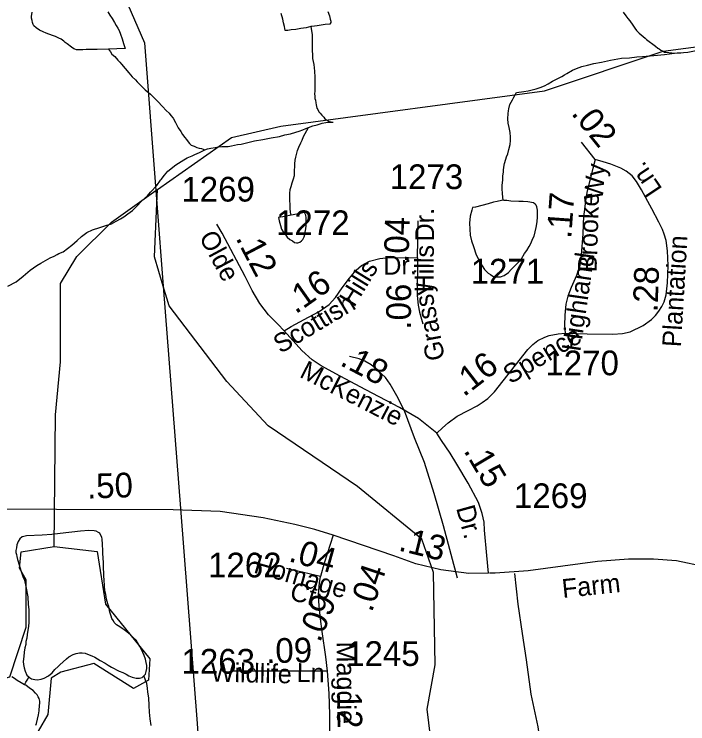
# Model space of a CAD drawing. Extents: x 2001466 to 2224147, y 644118 to 847247.
# Drawn here: x 2048402 to 2051807, y 675296 to 678885 of the extents above; entities that cross this region are included whole.
import ezdxf

# ---------------------------------------------------------------- set-up
doc = ezdxf.new("R2010")
doc.units = 0
for name, color, linetype in [('Exist Hydrographic Misc Water Feature', 7, 'Continuous'), ('Exist Road Non-System Type 51', 7, 'Continuous'), ('Exist Road Secondary Mileage Hundredths English Label', 7, 'Continuous'), ('Exist Road Secondary Type 51 Attributed', 7, 'Continuous'), ('Exist Road Secondary Type 51 Label', 7, 'Continuous'), ('Exist Road Secondary Type 51 Number Label', 7, 'Continuous'), ('Exist Utilities Electrical Transmission Line', 7, 'Continuous')]:
    doc.layers.add(name, color=color, linetype=linetype)

msp = doc.modelspace()

# ---------------------------------------------------------------- linework, layer by layer
at = {"layer": 'Exist Hydrographic Misc Water Feature'}
for p in [(2049118.3, 677993.1), (2049123.4, 677928.3)]:
    msp.add_line(p, (2049126.7, 677999.1), dxfattribs=at)
for points in [[(2048878.4, 678708.2), (2048822.4, 678706.1), (2048766.2, 678706.1), (2048748.4, 678704), (2048716.6, 678703.9), (2048708.4, 678708), (2048704.5, 678709.8), (2048692.6, 678717.7), (2048670.4, 678735.7), (2048660.4, 678741.7), (2048652.4, 678747.7), (2048640.5, 678757.7), (2048628.4, 678763.6), (2048610.6, 678771.5), (2048596.2, 678777.8), (2048564.2, 678789.5), (2048548.2, 678795.6), (2048530.4, 678803.5), (2048512.6, 678815.6), (2048502.1, 678825.3), (2048498.4, 678833.5), (2048494.1, 678843.5), (2048492.5, 678853.5), (2048490.2, 678865.2), (2048490.2, 678873.3), (2048492.3, 678895.4)], [(2048876.1, 678895.9), (2048886.2, 678880.2), (2048898.1, 678862.2), (2048910.1, 678842.1), (2048917.9, 678828.4), (2048926.1, 678814.1), (2048932.3, 678802.2), (2048940.3, 678784.4), (2048948.3, 678760.5), (2048954, 678736.4), (2048962.4, 678712.1)], [(2049902.2, 678821.8), (2049878.2, 678815.7), (2049852, 678812), (2049826.3, 678807.8), (2049802.1, 678805.8), (2049786.1, 678801.8), (2049772.2, 678801.8), (2049768.3, 678821.9), (2049764, 678841.6), (2049759.7, 678859.7), (2049752.1, 678887.6)], [(2049987.9, 678898.1), (2049995.7, 678876.2), (2050000, 678860.1), (2050002.1, 678850.1), (2050002.1, 678842), (2049998.2, 678834), (2049974, 678832), (2049933.8, 678825.9), (2049906.1, 678822.1), (2049902.2, 678821.8)], [(2051479.9, 678894.9), (2051493.8, 678877), (2051503.9, 678862.9), (2051513.7, 678850.9), (2051529.5, 678829), (2051539.5, 678814.9), (2051547.7, 678803.1), (2051562.1, 678789.2), (2051591.6, 678763.2), (2051598, 678756.9), (2051611.5, 678747.2), (2051630, 678733), (2051643.7, 678723.3), (2051656, 678713.3), (2051661.7, 678709.2), (2051670.2, 678703.4), (2051680.2, 678699.5), (2051689.6, 678693.2), (2051699.9, 678693.2), (2051712, 678691.4)], [(2049902.2, 678821.8), (2049908.3, 678780), (2049908.1, 678719.9), (2049910.4, 678660)], [(2049126.7, 677999.1), (2049500.7, 678260.5), (2049750.7, 678317.8), (2051083.7, 678497.4), (2051682.7, 678698.5), (2052115.7, 678755.3)], [(2048962.4, 678712.1), (2048878.4, 678708.2)], [(2048878.4, 678708.2), (2048888.4, 678694.1), (2048896.6, 678682.3), (2048910.4, 678670.1), (2048926.3, 678652.2), (2048936.6, 678642.2), (2048944.8, 678632.4), (2048962.8, 678610.2), (2048980.9, 678588.4), (2048998.7, 678568.2), (2049014.7, 678552.5), (2049024.6, 678542.5), (2049034.4, 678532.4), (2049050.8, 678516.6), (2049064.8, 678502.7), (2049090.8, 678480.5), (2049106.8, 678464.6), (2049128.7, 678442.7), (2049152.7, 678418.8), (2049171, 678398.6), (2049184.9, 678384.7), (2049194.8, 678372.6), (2049205.2, 678358.9), (2049217.3, 678336.8), (2049231.3, 678310.8), (2049245.4, 678290.8), (2049253.2, 678277), (2049265.1, 678261), (2049273.1, 678250.8), (2049280.9, 678239.1), (2049288.9, 678231), (2049297.3, 678222.8), (2049311.2, 678217.1), (2049325.6, 678210.8), (2049337.3, 678207), (2049349.2, 678205.3), (2049365.2, 678199.2)], [(2051754, 678689.5), (2051772.1, 678689.6), (2051786, 678691.5), (2051807.9, 678693.5), (2051823.9, 678695.5), (2051904.1, 678711.7), (2051926.1, 678715.7), (2051963.8, 678723.8), (2052005.6, 678730), (2052029.8, 678732), (2052063.6, 678736.2), (2052122.1, 678742)], [(2050940.6, 678488), (2050978.5, 678494), (2051000.5, 678497.9), (2051020.3, 678502.2), (2051040.4, 678508.1), (2051060.5, 678514), (2051082.3, 678522.4), (2051102.2, 678532.4), (2051124.1, 678546.5), (2051150.3, 678560.4), (2051170.2, 678570.3), (2051184.4, 678578.3), (2051196.5, 678584.6), (2051224, 678602.3), (2051244.1, 678610.6), (2051272.1, 678620.6), (2051300.2, 678626.5), (2051331.8, 678634.7), (2051371.8, 678642.8), (2051416.1, 678652.7), (2051472.1, 678662.9), (2051512.1, 678664.9), (2051550, 678668.9), (2051578.1, 678671.1), (2051635.7, 678675.4), (2051689.8, 678681.4), (2051740.3, 678687.8), (2051754, 678689.5)], [(2051712, 678691.4), (2051725.9, 678689.3), (2051740.3, 678687.8), (2051754, 678689.5)], [(2049910.4, 678660), (2049916.5, 678629.9), (2049920.6, 678596), (2049922.5, 678566.1), (2049922.3, 678540.2), (2049922.7, 678524.3), (2049922.5, 678508.1), (2049922.7, 678496.3), (2049920.6, 678482), (2049922.5, 678469.9), (2049922.7, 678458.1), (2049924.7, 678450.1), (2049926.6, 678436), (2049928.8, 678426), (2049932.5, 678410.1), (2049936.6, 678402.1), (2049942.8, 678390.2), (2049948.5, 678384.1), (2049956.7, 678374.3), (2049967, 678364.2), (2049972.9, 678356.1), (2049980.7, 678350.4), (2049994.7, 678342.2), (2050015, 678338.3)], [(2050873.3, 677944.1), (2050871.3, 677976), (2050869.2, 678003.9), (2050869.4, 678018.1), (2050871.5, 678047.8), (2050873.1, 678067.8), (2050875.2, 678085.8), (2050875.2, 678095.9), (2050877, 678111.9), (2050881.3, 678129.8), (2050887.1, 678152.1), (2050890.7, 678164.1), (2050896.9, 678177.8), (2050902.8, 678200), (2050908.8, 678225.9), (2050910.8, 678245.9), (2050911, 678262.1), (2050908.6, 678285.9), (2050904.9, 678312), (2050898.7, 678334.1), (2050896.9, 678355.9), (2050898.7, 678382), (2050900.6, 678395.9), (2050902.6, 678406.1), (2050908.4, 678427.9), (2050914.7, 678439.9), (2050920.5, 678452), (2050928.3, 678465.9), (2050940.6, 678488)], [(2049889.1, 678312), (2049911.2, 678320), (2049932.9, 678326), (2049959, 678334.2), (2049977.2, 678336.3), (2050015, 678338.3)], [(2049365.2, 678199.2), (2049379.5, 678203.1), (2049395.5, 678207.2), (2049417.4, 678211.1), (2049435.1, 678213.3), (2049451.3, 678215.3), (2049469.1, 678215.5), (2049483.1, 678215.4), (2049501.3, 678219.5), (2049531, 678225.5), (2049549.3, 678227.6), (2049577.2, 678233.6), (2049617, 678243.7), (2049659.2, 678251.5), (2049700.8, 678259.8), (2049743.1, 678265.9), (2049770.8, 678273.9), (2049799.1, 678279.8), (2049825.1, 678288), (2049842.9, 678293.8), (2049861, 678300), (2049877, 678306.1), (2049889.1, 678312)], [(2049801.7, 677868.1), (2049799.7, 677883.8), (2049797.6, 677902), (2049797.6, 677921.9), (2049795.8, 677942), (2049795.6, 677955.8), (2049795.6, 677978.2), (2049797.6, 677998.1), (2049801.5, 678014.1), (2049807.5, 678031.9), (2049813.4, 678052.1), (2049819.4, 678069.9), (2049819.4, 678093.8), (2049821.4, 678113.8), (2049821.4, 678127.9), (2049823, 678145.9), (2049825.3, 678161.8), (2049829.4, 678175.8), (2049835.1, 678196), (2049841.3, 678212.1), (2049851.3, 678234.1), (2049857.1, 678247.9), (2049865.1, 678266.1), (2049889.1, 678312)], [(2049141.9, 678044.9), (2049145.5, 678048.7), (2049161.5, 678070.6), (2049179.6, 678090.6), (2049219.4, 678122.7), (2049259.6, 678149.1), (2049277.4, 678159), (2049301.6, 678169.1), (2049315.3, 678175.1), (2049339.5, 678185.2), (2049365.2, 678199.2)], [(2048620.2, 677669.7), (2048628.2, 677673.8), (2048650.1, 677683.8), (2048672.5, 677699.9), (2048694.2, 677716.1), (2048720.5, 677740), (2048742, 677760.3), (2048769.9, 677780), (2048797.8, 677794), (2048834.3, 677806.3), (2048866.1, 677816.1), (2048894.4, 677824.4), (2048918.1, 677838.2), (2048939.9, 677850.4), (2048955.9, 677860.5), (2048976.2, 677874.5), (2049000, 677892.3), (2049028.1, 677920.5), (2049039.7, 677932.5), (2049061.9, 677954.8), (2049075.6, 677966.8), (2049091.4, 677984.7), (2049123.4, 678018.8), (2049141.9, 678044.9)], [(2048604.6, 676192.1), (2048611.6, 676858), (2048636.6, 677126.5), (2048635.6, 677523.5), (2048718.6, 677659.6), (2048893.7, 677833.2), (2049118.3, 677993.1)], [(2049156, 677508.8), (2049110.7, 677658.2), (2049123.4, 677928.3)], [(2050873.3, 677944.1), (2050865.3, 677942.1), (2050843.4, 677938.1), (2050825.3, 677933.9), (2050797.7, 677926), (2050765.7, 677917.8), (2050733.7, 677909.7), (2050719.7, 677907.8), (2050715.6, 677893.8), (2050707.6, 677863.7), (2050703.9, 677827.9), (2050707.8, 677767.6), (2050713.8, 677739.5), (2050723.6, 677709.6), (2050738, 677667.7), (2050750.3, 677641.9), (2050759.9, 677623.8), (2050768.1, 677611.6), (2050780, 677594), (2050798.3, 677575.8), (2050810.2, 677568), (2050822.1, 677560.1), (2050840.1, 677556.1), (2050860, 677555.9), (2050878.4, 677564.1), (2050900.2, 677578.2), (2050913.9, 677594), (2050944.1, 677624.3), (2050966, 677648.2), (2050982.2, 677674.1), (2050993.7, 677690.2), (2051005.6, 677710.3), (2051015.8, 677728.2), (2051021.8, 677746.3), (2051030, 677762.1), (2051035.7, 677784.4), (2051041.5, 677806.2), (2051045.4, 677834.5), (2051047.6, 677860.5), (2051047.6, 677894.1), (2051043.5, 677910.2), (2051041.5, 677918.2), (2051035.7, 677924.3), (2051027.3, 677930.1), (2050999.4, 677936.3), (2050975.4, 677937.9), (2050953.5, 677938), (2050913.3, 677940.1), (2050893.2, 677941.9), (2050879.3, 677942), (2050873.3, 677944.1)], [(2049801.7, 677868.1), (2049769.7, 677862), (2049737.7, 677855.9), (2049741.8, 677839.9), (2049748, 677815.8), (2049753.9, 677797.9), (2049761.9, 677784.1), (2049772.2, 677772), (2049782.2, 677757.9), (2049796, 677746.1), (2049808.3, 677738.1), (2049820, 677729.8), (2049829.8, 677727.9), (2049836, 677728.3), (2049845.8, 677732), (2049854, 677738.1), (2049861.8, 677746.2), (2049868.2, 677758.2), (2049871.8, 677770.3), (2049873.7, 677782.1), (2049875.9, 677800.1), (2049877.8, 677814.4), (2049877.6, 677828.2), (2049877.8, 677844), (2049877.6, 677854.2), (2049875.7, 677868.3), (2049869.6, 677882.1), (2049831.7, 677874.1), (2049801.7, 677868.1)], [(2048370.7, 677509.2), (2048412.7, 677531.6), (2048448.4, 677559.4), (2048482.8, 677589.5), (2048516.4, 677613.6), (2048536.3, 677625.6), (2048560.3, 677639.8), (2048584.5, 677652), (2048604.4, 677661.9), (2048620.2, 677669.7)], [(2050998.6, 674522.6), (2050773.7, 674638.7), (2050631.6, 674838.5), (2050514.7, 675162.4), (2050489.7, 675369.6), (2050530.7, 675595.2), (2050521.7, 676061.2), (2050462.6, 676229.8), (2050137.6, 676495.6), (2049686.7, 676803.3), (2049477.7, 677027.3), (2049185.7, 677410.6), (2049156, 677508.8)], [(2049058.2, 675539.2), (2049066.2, 675546.9), (2049069.9, 675561.3), (2049072.3, 675575.2), (2049071.9, 675591), (2049069.9, 675607.1), (2049065.8, 675623.2), (2049059.8, 675641.1), (2049045.9, 675671.2), (2049037.9, 675687.1), (2049025.8, 675707.1), (2049019.9, 675716.9), (2049002, 675735), (2048991.8, 675744.7), (2048979.9, 675754.6), (2048957.9, 675770.9), (2048947.7, 675778.6), (2048935.8, 675786.9), (2048919.6, 675796.6), (2048907.7, 675808.6), (2048903.4, 675816.9), (2048895.6, 675828.6), (2048891.7, 675840.6), (2048885.7, 675860.6), (2048879.8, 675888.7), (2048875.7, 675902.7), (2048869.5, 675926.7), (2048865.4, 675950.5), (2048861.1, 675968.5), (2048859.1, 675994.8), (2048857.2, 676024.7), (2048855.2, 676042.5), (2048853.1, 676098.8), (2048852.9, 676110.5), (2048851.1, 676158.7), (2048851.1, 676170.4), (2048849, 676204.4), (2048846.6, 676230.3), (2048844.7, 676240.3), (2048836.9, 676254.5), (2048835.1, 676260.5), (2048828.7, 676264.3), (2048816.6, 676270.5), (2048806.8, 676272.5), (2048779.1, 676274.2), (2048736.9, 676270.5), (2048634.8, 676258), (2048592.9, 676254.2)], [(2048592.9, 676254.2), (2048542.9, 676250), (2048465, 676246), (2048451, 676243.7), (2048443, 676241.7), (2048431.1, 676231.7), (2048422.9, 676217.9), (2048414.9, 676201.7), (2048413.3, 676185.7), (2048410.8, 676171.9), (2048410.8, 676161.8), (2048413.1, 676151.7), (2048415.2, 676141.6), (2048418.8, 676127.7), (2048427.5, 676099.6), (2048435.5, 676071.6), (2048445.3, 676041.7), (2048453.5, 676021.9), (2048463.3, 675981.8), (2048471.3, 675938), (2048473.6, 675900), (2048475.6, 675873.7), (2048475.4, 675857.9), (2048475.8, 675842), (2048476.1, 675809.9), (2048474, 675787.9), (2048472, 675770), (2048467.9, 675747.9), (2048465.6, 675730), (2048461.7, 675711.9), (2048460.3, 675698), (2048456, 675679.9), (2048451.9, 675657.8), (2048450.4, 675635.8), (2048448, 675611.8), (2048450, 675596.1), (2048452.1, 675580), (2048458, 675562), (2048466.2, 675542.1), (2048476.3, 675534.1)], [(2048081.5, 675264.4), (2048114.5, 675381.8), (2048280.6, 675506.4), (2048380.7, 675533.9), (2048463.5, 675784.8), (2048463.5, 676024.3), (2048429.7, 676084.1), (2048437.7, 676166), (2048604.6, 676192.1)], [(2048604.6, 676192.1), (2048821.6, 676168), (2048863.6, 675901.4), (2049088.5, 675624.5), (2049080.5, 675516.4), (2049005.7, 675475.3), (2048805.6, 675600.7), (2048638.7, 675558.1), (2048589.7, 675526.4), (2048572.6, 675342.9), (2048522.6, 675258.7)], [(2048476.3, 675534.1), (2048480.4, 675529.8), (2048490.4, 675523.8), (2048506.2, 675519.8), (2048519.9, 675518.1), (2048538.2, 675522.3), (2048554.2, 675526.4), (2048576.3, 675538), (2048594, 675554.4), (2048608.1, 675570.1), (2048624.1, 675586.3), (2048632.1, 675594.4), (2048650.1, 675610.4), (2048665.9, 675624.2), (2048677.8, 675634.2), (2048700, 675646.2), (2048715.8, 675652.3), (2048731.8, 675654.4), (2048745.9, 675654.7), (2048761.7, 675652.7), (2048782, 675644.7), (2048794.1, 675640.4), (2048810.3, 675632.7), (2048836.1, 675616.6), (2048861.8, 675602.6), (2048878, 675592.8), (2048894.2, 675582.7), (2048932.1, 675562.7), (2048952, 675554.9), (2048968.2, 675546.7), (2048982.1, 675538.9), (2048998.1, 675532.9), (2049018, 675527), (2049036.3, 675527.1), (2049048.4, 675530.9), (2049058.2, 675539.2)], [(2048454.3, 675494.1), (2048438.1, 675503.8), (2048418, 675515.8), (2048404.5, 675525.9), (2048389.9, 675533.8)], [(2048454.3, 675494.1), (2048460.3, 675506.1), (2048470.5, 675522), (2048476.3, 675534.1)], [(2049094.9, 675287), (2049090.4, 675321.4), (2049086.7, 675355.1), (2049084.6, 675389.1), (2049082.4, 675427.2), (2049078.1, 675457), (2049076.4, 675477.2), (2049072.1, 675500.9), (2049058.2, 675539.2)], [(2048510.9, 675290), (2048514.8, 675297.9), (2048520.6, 675320.1), (2048524.7, 675342.2), (2048528.3, 675362), (2048530.6, 675390), (2048532.2, 675398.2), (2048532.6, 675410), (2048528.5, 675424), (2048524.2, 675431.9), (2048518.3, 675442.1), (2048510.3, 675451.9), (2048498.2, 675463.9), (2048480.2, 675475.9), (2048460.3, 675491.9), (2048454.3, 675494.1)]]:
    msp.add_lwpolyline(points, dxfattribs=at)
at = {"layer": 'Exist Road Non-System Type 51'}
for points in [[(2050643.1, 676032.3), (2050572.5, 676297.8), (2050525.8, 676460.7), (2050477, 676617.7), (2050425.6, 676742.8), (2050374.4, 676879.8), (2050335.9, 676954.6), (2050303.1, 677013.3), (2050279.8, 677047.7), (2050236.6, 677086.6), (2050207.1, 677111.2), (2050175.4, 677129.8), (2050145.7, 677142.5), (2050097.9, 677153.4)], [(2050931.6, 676056.5), (2050948.5, 675902.1), (2050969.4, 675753.7), (2050990.7, 675619.3), (2051013.2, 675446.8), (2051049.8, 675280.1), (2051074.2, 675105.6), (2051097.5, 674973.1), (2051114, 674896.8), (2051155.4, 674771.9), (2051179.9, 674697.4), (2051199.2, 674659), (2051235.5, 674576.3), (2051306.4, 674444.4), (2051376.6, 674358), (2051484.6, 674195.9), (2051506.2, 674120.2), (2051544, 673990.6), (2051576.4, 673844.7), (2051598, 673709.7), (2051614.2, 673558.4), (2051611.5, 673455.7), (2051633.1, 673282.9)]]:
    msp.add_lwpolyline(points, dxfattribs=at)
at = {"layer": 'Exist Road Secondary Type 51 Attributed'}
for p, q in [((2051339.8, 678149.4), (2051269.6, 678236.9)), ((2050440.6, 677652.9), (2050445, 677840.2))]:
    msp.add_line(p, q, dxfattribs=at)
for points in [[(2051339.8, 678149.4), (2051327.4, 678104.2), (2051299.3, 677991.8), (2051289.9, 677942.6), (2051282.9, 677883.3), (2051280.5, 677865.3), (2051275.9, 677774), (2051268.1, 677665.5), (2051261, 677614.7), (2051244.7, 677564), (2051218.1, 677503.1), (2051200.2, 677459.4), (2051190, 677418.8), (2051185, 677362.6), (2051184.2, 677310.3), (2051187.3, 677271.3)], [(2051187.3, 677271.3), (2051298.1, 677268.9), (2051427.6, 677266.6), (2051476.8, 677269.7), (2051515.4, 677278.3), (2051581.5, 677309.8), (2051624.4, 677340.4), (2051644.1, 677361.1), (2051661.3, 677382.9), (2051676.1, 677406.3), (2051687, 677430.5), (2051697.2, 677465.6), (2051704.2, 677525.7), (2051707.3, 677614), (2051704.2, 677688.1), (2051697.2, 677739.6), (2051688.6, 677773.2), (2051679.2, 677795.8), (2051661.3, 677832.5), (2051626.2, 677900.4), (2051573.5, 677997.2), (2051547.8, 678038.6), (2051525.9, 678066.7), (2051496.3, 678091.7), (2051469, 678106.5), (2051417.9, 678126), (2051378.8, 678138.5), (2051339.8, 678149.4)], [(2049766.3, 677283.5), (2049734.5, 677316.5), (2049687.9, 677363.8), (2049644.2, 677422), (2049605.5, 677487.4), (2049569.1, 677558.3), (2049454.1, 677777.1), (2049427, 677823.1)], [(2049766.3, 677283.5), (2049802.4, 677304.9), (2049889.3, 677352.8), (2049943.9, 677381.5), (2049994, 677416.9), (2050025.7, 677451.6), (2050060.3, 677501), (2050097.2, 677550.4), (2050131.1, 677590.2), (2050157.6, 677613.1), (2050198.1, 677635.9), (2050249.7, 677649.2), (2050296.1, 677655.1), (2050440.6, 677652.9)], [(2050440.6, 677652.9), (2050439.1, 677461.9), (2050444.6, 677414), (2050451.3, 677378.6), (2050467.5, 677318.1)], [(2050538.6, 676765.5), (2050488.2, 676806), (2050446.6, 676841), (2050350.3, 676895.8), (2050179.6, 676985.6), (2050050.5, 677053.5), (2049954.2, 677106), (2049908.2, 677136.7), (2049855.7, 677184.9), (2049766.3, 677283.5)], [(2050538.6, 676765.5), (2050567.8, 676793.6), (2050596.7, 676817.8), (2050642, 676851.3), (2050697.4, 676881), (2050742.6, 676904.4), (2050768.4, 676920.8), (2050795.7, 676941.9), (2050830.8, 676974.7), (2050874.5, 677030.9), (2050998.9, 677189.3), (2051024.6, 677215.1), (2051049.6, 677233.8), (2051083.9, 677251), (2051106.6, 677259.6), (2051151.8, 677268.9), (2051187.3, 677271.3)], [(2050799.1, 676057.2), (2050791.4, 676146.8), (2050780.4, 676274.9), (2050777.2, 676315.4), (2050768.4, 676359.2), (2050749.8, 676415.1), (2050697.3, 676513.6), (2050640.4, 676608.9), (2050605.3, 676664.7), (2050562.7, 676728.2), (2050538.6, 676765.5)], [(2050014.9, 676250.4), (2049922.5, 676279.6), (2049821.1, 676304.7), (2049661.3, 676338.4), (2049443.9, 676370.1), (2049206.4, 676378.5), (2048616.8, 676380.7), (2047972.9, 676383.8), (2047697.9, 676380.7), (2047544.9, 676378.5)], [(2050014.9, 676250.4), (2049969.4, 676108.5), (2049950.6, 676041.2)], [(2050799.1, 676057.2), (2050700, 676056.4), (2050559.6, 676074.3), (2050433.1, 676105.1), (2050320.5, 676145.1), (2050014.9, 676250.4)], [(2053595.5, 675934.9), (2053462.5, 675933.8), (2053160.6, 675923.3), (2052973.2, 675913.8), (2052875.1, 675920.1), (2052651.3, 675948.6), (2052207.4, 676031), (2051892.8, 676090.2), (2051750.9, 676119.7), (2051633.7, 676129.3), (2051508.1, 676129.3), (2051350.8, 676117.6), (2050999.8, 676070.1), (2050833, 676057.4), (2050804.5, 676057.2)], [(2049950.6, 676041.2), (2049778.1, 676081.8)], [(2049986.6, 675562.2), (2049977.3, 675635.2), (2049959.1, 675763.4), (2049949.8, 675826.8), (2049943.4, 675891.5), (2049941.1, 675950.3), (2049944.8, 676009.9), (2049950.6, 676041.2)], [(2049986.6, 675562.2), (2049503.9, 675562.4)], [(2049998.7, 674959.4), (2049998.7, 675103.2), (2049998.3, 675266.4), (2049998.1, 675343.9), (2049994.8, 675448.9), (2049986.6, 675562.2)]]:
    msp.add_lwpolyline(points, dxfattribs=at)
at = {"layer": 'Exist Utilities Electrical Transmission Line'}
for p, q in [((2049118.3, 677993.1), (2049123.4, 677928.3)), ((2049123.4, 677928.3), (2049156, 677508.8)), ((2049156, 677508.8), (2049243.4, 676384.8))]:
    msp.add_line(p, q, dxfattribs=at)
for points in [[(2048557.8, 679903.7), (2048557.9, 679902.1), (2049060.2, 678740.1), (2049118.3, 677993.1)], [(2049243.4, 676384.8), (2049327.9, 675297.4), (2049346, 675027.5), (2049358.2, 674741.4), (2049354.4, 674483.3), (2049346.6, 674011.1), (2049328.5, 672623.6)]]:
    msp.add_lwpolyline(points, dxfattribs=at)

# ---------------------------------------------------------------- texts
at = {"layer": 'Exist Road Secondary Mileage Hundredths English Label'}
for s, rotation, p in [('.02', 308.8916, (2051214.5, 678382.1)), ('.17', 85.8872, (2051217.7, 677747.2)), ('.04', 88.6475, (2050396, 677626.3)), ('.12', 297.7012, (2049519.5, 677752.6)), ('.28', 87.9737, (2051654, 677376.4)), ('.16', 35.2318, (2049824.8, 677365.5)), ('.06', 89.5578, (2050407.2, 677289.3)), ('.18', 332.2694, (2050043.6, 677112.6)), ('.16', 37.6623, (2050675, 676946.6)), ('.15', 300.8537, (2050671.3, 676677.7)), ('.50', 1.8545, (2048772.1, 676434.9)), ('.13', 346.3449, (2050340.3, 676173.4)), ('.04', 344.3868, (2049784.7, 676119.5)), ('.04', 71.3959, (2050210.1, 675856.2)), ('.09', 68.1851, (2049947.3, 675703.2)), ('.09', 1.0472, (2049677, 675603.1)), ('.12', 270.8821, (2050033.7, 675504.2))]:
    msp.add_text(s, height=125, rotation=rotation, dxfattribs=at).set_placement(p)
at = {"layer": 'Exist Road Secondary Type 51 Label'}
for s, rotation, p in [('Ln.', 123.7545, (2051681, 678001)), ('Wy', 85.5352, (2051376.8, 677942.9)), ('Brooke', 88.1764, (2051346.1, 677579.1)), ('Dr.', 90.5024, (2050525, 677736.1)), ('Olde', 298.3903, (2049334.3, 677758.5)), ('Plantation', 86.6155, (2051772.5, 677199.4)), ('Hills', 89.4337, (2050521.6, 677477.4)), ('Highland', 81.7231, (2051263.7, 677175.6)), ('Hills', 58.5164, (2050120.3, 677398.7)), ('Dr.', 0.6175, (2050268.4, 677567.4)), ('Grassy', 100.6816, (2050579.9, 677142)), ('Scottish', 30.9116, (2049748.6, 677166.2)), ('Spence', 30.8059, (2050910.2, 677012.1)), ('McKenzie', 332.9046, (2049839.7, 677052.5)), ('Dr.', 285.5088, (2050635.4, 676387.5)), ('Homage', 343.9826, (2049608.1, 676061.9)), ('Farm', 5.9632, (2051175.8, 675932.3)), ('Ct', 343.9826, (2049789.4, 675926.4)), ('Maggie', 270.3762, (2050031.6, 675711.4)), ('Wildlife', 358.6873, (2049395, 675509.9)), ('Ln', 358.6873, (2049829.3, 675508.3))]:
    msp.add_text(s, height=95, rotation=rotation, dxfattribs=at).set_placement(p)
at = {"layer": 'Exist Road Secondary Type 51 Number Label'}
for s, p in [('1273', (2050300.2, 678000.2)), ('1269', (2049247.2, 677937.3)), ('1272', (2049725.8, 677767.4)), ('1271', (2050709.7, 677522.7)), ('1270', (2051087.1, 677058.8)), ('1269', (2050928.4, 676387.1)), ('1262', (2049382, 676036.6)), ('1245', (2050080.1, 675588.9)), ('1263', (2049247.7, 675549.8))]:
    msp.add_text(s, height=125, dxfattribs=at).set_placement(p)

doc.saveas('drawing.dxf')
